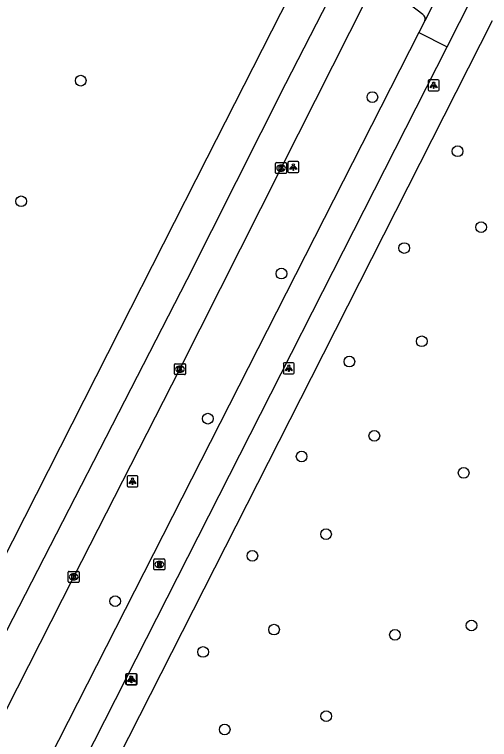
# Model space of a CAD drawing. Extents: x 161477 to 163040, y 383680 to 384868.
# Drawn here: x 161633 to 161676.5, y 384478.1 to 384544.3 of the extents above; entities that cross this region are included whole.
import ezdxf

# ---------------------------------------------------------------- set-up
doc = ezdxf.new("R2010")
doc.units = 0
for name, color, linetype in [('IMGEO_Boom', 7, 'Continuous'), ('IMGEO_Fietspad_gesloten', 7, 'Continuous'), ('IMGEO_Kolk', 7, 'Continuous'), ('IMGEO_Lichtpunt', 7, 'Continuous'), ('IMGEO_Rijbaan_lokaal_gesloten', 7, 'Continuous'), ('IMGEO_Rioolput', 7, 'Continuous'), ('IMGEO_Voetpad_open', 7, 'Continuous')]:
    doc.layers.add(name, color=color, linetype=linetype)

msp = doc.modelspace()

# ---------------------------------------------------------------- linework, layer by layer
at = {"layer": 'IMGEO_Boom'}
for centre in [(161639.069, 384538.292), (161665.746, 384536.788), (161673.54, 384531.838), (161633.622, 384527.264), (161675.689, 384524.897), (161668.661, 384522.989), (161657.426, 384520.656), (161670.264, 384514.467), (161663.641, 384512.612), (161650.693, 384507.395), (161665.925, 384505.826), (161659.276, 384503.932), (161674.096, 384502.436), (161661.51, 384496.835), (161654.769, 384494.857), (161642.216, 384490.717), (161656.753, 384488.113), (161674.815, 384488.484), (161667.81, 384487.64), (161650.261, 384486.072), (161661.526, 384480.202), (161652.241, 384478.982)]:
    msp.add_circle(centre, 0.489, dxfattribs=at)
at = {"layer": 'IMGEO_Fietspad_gesloten'}
for points in [[(161667.818, 384549.327), (161671.813, 384546.279), (161670.544, 384543.757)], [(161672.597, 384541.38), (161674.847, 384545.869)], [(161670.544, 384543.757), (161670.51, 384543.69), (161669.994, 384542.688)], [(161669.994, 384542.688), (161590.197, 384386.091), (161581.162, 384367.811)], [(161669.994, 384542.688), (161672.597, 384541.38)], [(161583.895, 384366.556), (161592.882, 384384.695), (161672.597, 384541.38)]]:
    msp.add_lwpolyline(points, dxfattribs=at)
at = {"layer": 'IMGEO_Kolk'}
for p, q in [((161656.895, 384529.873), (161656.895, 384530.725)), ((161656.97, 384530.799), (161657.822, 384530.799)), ((161657.383, 384530.579), (161657.408, 384530.579)), ((161657.896, 384530.725), (161657.896, 384529.873)), ((161657.822, 384529.799), (161656.97, 384529.799)), ((161657.406, 384530.019), (161657.381, 384530.019)), ((161647.645, 384511.495), (161647.645, 384512.347)), ((161647.72, 384512.421), (161648.572, 384512.421)), ((161648.646, 384512.347), (161648.646, 384511.495)), ((161648.156, 384511.641), (161648.131, 384511.641)), ((161648.133, 384512.201), (161648.158, 384512.201)), ((161648.572, 384511.421), (161647.72, 384511.421)), ((161637.927, 384492.506), (161637.927, 384493.358)), ((161638.002, 384493.432), (161638.854, 384493.432)), ((161638.415, 384493.212), (161638.44, 384493.212)), ((161638.928, 384493.358), (161638.928, 384492.506)), ((161638.854, 384492.432), (161638.002, 384492.432)), ((161638.438, 384492.652), (161638.413, 384492.652))]:
    msp.add_line(p, q, dxfattribs=at)
for points in [[(161656.895, 384529.873), (161656.895, 384530.725)], [(161656.97, 384530.799), (161657.822, 384530.799)], [(161657.216, 384530.499), (161657.339, 384530.499), (161657.339, 384530.348), (161657.469, 384530.499), (161657.633, 384530.499), (161657.487, 384530.348), (161657.64, 384530.099), (161657.488, 384530.099), (161657.403, 384530.263), (161657.339, 384530.196), (161657.339, 384530.099), (161657.216, 384530.099), (161657.216, 384530.499)], [(161657.896, 384530.725), (161657.896, 384529.873)], [(161657.822, 384529.799), (161656.97, 384529.799)], [(161647.645, 384511.495), (161647.645, 384512.347)], [(161647.72, 384512.421), (161648.572, 384512.421)], [(161648.646, 384512.347), (161648.646, 384511.495)], [(161647.966, 384512.121), (161648.089, 384512.121), (161648.089, 384511.97), (161648.219, 384512.121), (161648.383, 384512.121), (161648.237, 384511.97), (161648.39, 384511.721), (161648.238, 384511.721), (161648.153, 384511.885), (161648.089, 384511.818), (161648.089, 384511.721), (161647.966, 384511.721), (161647.966, 384512.121)], [(161648.572, 384511.421), (161647.72, 384511.421)], [(161637.927, 384492.506), (161637.927, 384493.358)], [(161638.002, 384493.432), (161638.854, 384493.432)], [(161638.248, 384493.132), (161638.371, 384493.132), (161638.371, 384492.981), (161638.501, 384493.132), (161638.665, 384493.132), (161638.519, 384492.981), (161638.672, 384492.732), (161638.52, 384492.732), (161638.435, 384492.896), (161638.371, 384492.829), (161638.371, 384492.732), (161638.248, 384492.732), (161638.248, 384493.132)], [(161638.928, 384493.358), (161638.928, 384492.506)], [(161638.854, 384492.432), (161638.002, 384492.432)]]:
    msp.add_lwpolyline(points, dxfattribs=at)
for centre, start, end in [((161656.972, 384530.723), 91.55205, 178.44795), ((161656.972, 384530.723), 91.55205, 178.44795), ((161657.82, 384530.723), 1.55205, 88.44795), ((161657.82, 384530.723), 1.55205, 88.44795), ((161656.972, 384529.875), 181.55205, 268.44795), ((161656.972, 384529.875), 181.55205, 268.44795), ((161657.82, 384529.875), 271.55205, 358.44795), ((161657.82, 384529.875), 271.55205, 358.44795), ((161647.722, 384512.345), 91.55205, 178.44795), ((161647.722, 384512.345), 91.55205, 178.44795), ((161648.57, 384512.345), 1.55205, 88.44795), ((161648.57, 384512.345), 1.55205, 88.44795), ((161647.722, 384511.497), 181.55205, 268.44795), ((161647.722, 384511.497), 181.55205, 268.44795), ((161648.57, 384511.497), 271.55205, 358.44795), ((161648.57, 384511.497), 271.55205, 358.44795), ((161638.004, 384493.356), 91.55205, 178.44795), ((161638.004, 384493.356), 91.55205, 178.44795), ((161638.852, 384493.356), 1.55205, 88.44795), ((161638.852, 384493.356), 1.55205, 88.44795), ((161638.004, 384492.508), 181.55205, 268.44795), ((161638.004, 384492.508), 181.55205, 268.44795), ((161638.852, 384492.508), 271.55205, 358.44795), ((161638.852, 384492.508), 271.55205, 358.44795)]:
    msp.add_arc(centre, 0.0765, start, end, dxfattribs=at)
for centre, major_axis, ratio, start_param, end_param in [((161657.382, 384530.299), (-0.387, 0.002), 0.722429, 4.712389, 7.853982), ((161657.407, 384530.299), (-0.39, 0.002), 0.717154, 1.570796, 4.712389), ((161648.132, 384511.921), (-0.387, 0.002), 0.722429, 4.712389, 7.853982), ((161648.157, 384511.921), (-0.39, 0.002), 0.717154, 1.570796, 4.712389), ((161638.414, 384492.932), (-0.387, 0.002), 0.722429, 4.712389, 7.853982), ((161638.439, 384492.932), (-0.39, 0.002), 0.717154, 1.570796, 4.712389)]:
    msp.add_ellipse(centre, major_axis=major_axis, ratio=ratio, start_param=start_param, end_param=end_param, dxfattribs=at)
at = {"layer": 'IMGEO_Lichtpunt'}
for p, q in [((161670.846, 384538.271), (161670.846, 384537.464)), ((161670.846, 384538.271), (161670.846, 384537.464)), ((161671.748, 384538.366), (161670.94, 384538.366)), ((161671.748, 384538.366), (161670.94, 384538.366)), ((161671.842, 384537.464), (161671.842, 384538.271)), ((161671.842, 384537.464), (161671.842, 384538.271)), ((161670.94, 384537.37), (161671.748, 384537.37)), ((161670.94, 384537.37), (161671.748, 384537.37)), ((161658.92, 384530.89), (161658.112, 384530.89)), ((161658.92, 384530.89), (161658.112, 384530.89)), ((161658.018, 384530.795), (161658.018, 384529.988)), ((161658.018, 384530.795), (161658.018, 384529.988)), ((161659.014, 384529.988), (161659.014, 384530.795)), ((161659.014, 384529.988), (161659.014, 384530.795)), ((161658.112, 384529.894), (161658.92, 384529.894)), ((161658.112, 384529.894), (161658.92, 384529.894)), ((161657.602, 384512.405), (161657.602, 384511.598)), ((161657.602, 384512.405), (161657.602, 384511.598)), ((161658.504, 384512.5), (161657.696, 384512.5)), ((161658.504, 384512.5), (161657.696, 384512.5)), ((161658.598, 384511.598), (161658.598, 384512.405)), ((161658.598, 384511.598), (161658.598, 384512.405)), ((161657.696, 384511.504), (161658.504, 384511.504)), ((161657.696, 384511.504), (161658.504, 384511.504)), ((161643.31, 384502.079), (161643.31, 384501.272)), ((161643.31, 384502.079), (161643.31, 384501.272)), ((161644.212, 384502.174), (161643.404, 384502.174)), ((161644.212, 384502.174), (161643.404, 384502.174)), ((161644.306, 384501.272), (161644.306, 384502.079)), ((161644.306, 384501.272), (161644.306, 384502.079)), ((161643.404, 384501.178), (161644.212, 384501.178)), ((161643.404, 384501.178), (161644.212, 384501.178)), ((161643.175, 384483.987), (161643.175, 384483.18)), ((161643.175, 384483.987), (161643.175, 384483.18)), ((161643.233, 384483.968), (161643.233, 384483.161)), ((161643.233, 384483.968), (161643.233, 384483.161)), ((161644.077, 384484.082), (161643.269, 384484.082)), ((161644.077, 384484.082), (161643.269, 384484.082)), ((161644.135, 384484.063), (161643.327, 384484.063)), ((161644.135, 384484.063), (161643.327, 384484.063)), ((161644.171, 384483.18), (161644.171, 384483.987)), ((161644.171, 384483.18), (161644.171, 384483.987)), ((161644.229, 384483.161), (161644.229, 384483.968)), ((161644.229, 384483.161), (161644.229, 384483.968)), ((161643.269, 384483.086), (161644.077, 384483.086)), ((161643.269, 384483.086), (161644.077, 384483.086)), ((161643.327, 384483.067), (161644.135, 384483.067)), ((161643.327, 384483.067), (161644.135, 384483.067))]:
    msp.add_line(p, q, dxfattribs=at)
for points in [[(161671.22, 384537.935), (161671.259, 384537.907), (161671.071, 384537.645), (161671.033, 384537.672), (161671.22, 384537.935)], [(161671.322, 384537.887), (161671.369, 384537.887), (161671.369, 384537.565), (161671.322, 384537.565), (161671.322, 384537.887)], [(161671.432, 384537.907), (161671.47, 384537.934), (161671.657, 384537.672), (161671.618, 384537.644), (161671.432, 384537.907)], [(161658.392, 384530.459), (161658.431, 384530.431), (161658.243, 384530.169), (161658.205, 384530.196), (161658.392, 384530.459)], [(161658.494, 384530.411), (161658.541, 384530.411), (161658.541, 384530.089), (161658.494, 384530.089), (161658.494, 384530.411)], [(161658.604, 384530.431), (161658.642, 384530.458), (161658.829, 384530.196), (161658.79, 384530.168), (161658.604, 384530.431)], [(161657.976, 384512.069), (161658.015, 384512.041), (161657.827, 384511.779), (161657.789, 384511.806), (161657.976, 384512.069)], [(161658.078, 384512.021), (161658.125, 384512.021), (161658.125, 384511.699), (161658.078, 384511.699), (161658.078, 384512.021)], [(161658.188, 384512.041), (161658.226, 384512.068), (161658.413, 384511.806), (161658.374, 384511.778), (161658.188, 384512.041)], [(161643.684, 384501.743), (161643.723, 384501.715), (161643.535, 384501.453), (161643.497, 384501.48), (161643.684, 384501.743)], [(161643.786, 384501.695), (161643.833, 384501.695), (161643.833, 384501.373), (161643.786, 384501.373), (161643.786, 384501.695)], [(161643.896, 384501.715), (161643.934, 384501.742), (161644.121, 384501.48), (161644.082, 384501.452), (161643.896, 384501.715)], [(161643.549, 384483.651), (161643.588, 384483.623), (161643.4, 384483.361), (161643.362, 384483.388), (161643.549, 384483.651)], [(161643.607, 384483.632), (161643.646, 384483.604), (161643.458, 384483.342), (161643.42, 384483.369), (161643.607, 384483.632)], [(161643.651, 384483.603), (161643.698, 384483.603), (161643.698, 384483.281), (161643.651, 384483.281), (161643.651, 384483.603)], [(161643.709, 384483.584), (161643.756, 384483.584), (161643.756, 384483.262), (161643.709, 384483.262), (161643.709, 384483.584)], [(161643.761, 384483.623), (161643.799, 384483.65), (161643.986, 384483.388), (161643.947, 384483.36), (161643.761, 384483.623)], [(161643.819, 384483.604), (161643.857, 384483.631), (161644.044, 384483.369), (161644.005, 384483.341), (161643.819, 384483.604)]]:
    msp.add_lwpolyline(points, dxfattribs=at)
for centre in [(161671.345, 384538.069), (161658.517, 384530.593), (161658.101, 384512.203), (161643.809, 384501.877), (161643.674, 384483.785), (161643.732, 384483.766)]:
    msp.add_circle(centre, 0.0994, dxfattribs=at)
for centre, start, end in [((161670.94, 384538.271), 90, 180), ((161670.94, 384538.271), 90, 180), ((161671.748, 384538.271), 0, 90), ((161671.748, 384538.271), 0, 90), ((161670.94, 384537.464), 180, 270), ((161670.94, 384537.464), 180, 270), ((161671.748, 384537.464), 270, 0), ((161671.748, 384537.464), 270, 360), ((161658.112, 384530.795), 90, 180), ((161658.112, 384530.795), 90, 180), ((161658.92, 384530.795), 0, 90), ((161658.92, 384530.795), 0, 90), ((161658.112, 384529.988), 180, 270), ((161658.112, 384529.988), 180, 270), ((161658.92, 384529.988), 270, 0), ((161658.92, 384529.988), 270, 360), ((161657.696, 384512.405), 90, 180), ((161657.696, 384512.405), 90, 180), ((161658.504, 384512.405), 0, 90), ((161658.504, 384512.405), 0, 90), ((161657.696, 384511.598), 180, 270), ((161657.696, 384511.598), 180, 270), ((161658.504, 384511.598), 270, 0), ((161658.504, 384511.598), 270, 360), ((161643.404, 384502.079), 90, 180), ((161643.404, 384502.079), 90, 180), ((161644.212, 384502.079), 0, 90), ((161644.212, 384502.079), 0, 90), ((161643.404, 384501.272), 180, 270), ((161643.404, 384501.272), 180, 270), ((161644.212, 384501.272), 270, 0), ((161644.212, 384501.272), 270, 360), ((161643.269, 384483.987), 90, 180), ((161643.269, 384483.987), 90, 180), ((161643.327, 384483.968), 90, 180), ((161643.327, 384483.968), 90, 180), ((161644.077, 384483.987), 0, 90), ((161644.077, 384483.987), 0, 90), ((161644.135, 384483.968), 0, 90), ((161644.135, 384483.968), 0, 90), ((161643.269, 384483.18), 180, 270), ((161643.269, 384483.18), 180, 270), ((161643.327, 384483.161), 180, 270), ((161643.327, 384483.161), 180, 270), ((161644.077, 384483.18), 270, 0), ((161644.077, 384483.18), 270, 360), ((161644.135, 384483.161), 270, 0), ((161644.135, 384483.161), 270, 360)]:
    msp.add_arc(centre, 0.0946, start, end, dxfattribs=at)
at = {"layer": 'IMGEO_Rijbaan_lokaal_gesloten'}
for points in [[(161573.676, 384379.651), (161575.639, 384383.518), (161583.985, 384399.959), (161593.843, 384419.365), (161605.125, 384441.631), (161614.496, 384460.086), (161623.921, 384478.681), (161632.847, 384496.23), (161642.643, 384515.518), (161650.623, 384531.23), (161660.756, 384551.145)], [(161663.424, 384548.94), (161657.802, 384538.01), (161648.789, 384520.091), (161630.548, 384484.682), (161617.886, 384459.039), (161601.577, 384427.493), (161592.563, 384409.681), (161581.619, 384388.221), (161571.317, 384366.867), (161561.445, 384344.977), (161553.29, 384325.984), (161546.744, 384307.421), (161540.413, 384288.105), (161533.76, 384265.249), (161527.965, 384241.641), (161523.029, 384218.462), (161519.595, 384196.57), (161517.261, 384179.696), (161516.107, 384168.532)], [(161578.646, 384375.101), (161581.96, 384381.739), (161591.22, 384399.962), (161600.483, 384418.156), (161609.741, 384436.425), (161619.906, 384456.455), (161629.152, 384474.697), (161638.428, 384492.932), (161648.146, 384511.921), (161657.396, 384530.299), (161665.276, 384545.886), (161665.83, 384546.951)]]:
    msp.add_lwpolyline(points, dxfattribs=at)
at = {"layer": 'IMGEO_Rioolput'}
for p, q in [((161645.756, 384493.645), (161645.756, 384494.497)), ((161645.831, 384494.571), (161646.683, 384494.571)), ((161646.757, 384494.497), (161646.757, 384493.645)), ((161646.267, 384493.791), (161646.242, 384493.791)), ((161646.244, 384494.351), (161646.269, 384494.351)), ((161646.683, 384493.571), (161645.831, 384493.571))]:
    msp.add_line(p, q, dxfattribs=at)
for points in [[(161645.756, 384493.645), (161645.756, 384494.497)], [(161645.831, 384494.571), (161646.683, 384494.571)], [(161646.757, 384494.497), (161646.757, 384493.645)], [(161646.345, 384494.269), (161646.093, 384494.271), (161646.093, 384493.871)], [(161646.093, 384493.871), (161646.217, 384493.871), (161646.217, 384494.033), (161646.228, 384494.033)], [(161646.271, 384494.19), (161646.217, 384494.19), (161646.217, 384494.109)], [(161646.217, 384494.109), (161646.269, 384494.109)], [(161646.275, 384494.004), (161646.346, 384493.871), (161646.486, 384493.871), (161646.421, 384493.997)], [(161646.683, 384493.571), (161645.831, 384493.571)]]:
    msp.add_lwpolyline(points, dxfattribs=at)
for centre, radius, start, end in [((161645.833, 384494.495), 0.0765, 91.55205, 178.44795), ((161645.833, 384494.495), 0.0765, 91.55205, 178.44795), ((161646.681, 384494.495), 0.0765, 1.55205, 88.44795), ((161646.681, 384494.495), 0.0765, 1.55205, 88.44795), ((161646.227, 384493.98), 0.0533, 26.02933, 88.69889), ((161646.253, 384494.298), 0.19, 274.7715, 282.96867), ((161646.277, 384494.094), 0.0964, 77.00612, 93.18647), ((161646.291, 384494.151), 0.0378, 276.66336, 79.67722), ((161646.344, 384494.159), 0.109, 350.36119, 89.41601), ((161646.342, 384494.159), 0.112, 277.58423, 350.98172), ((161646.326, 384493.944), 0.108, 29.51342, 73.79051), ((161645.833, 384493.647), 0.0765, 181.55205, 268.44795), ((161645.833, 384493.647), 0.0765, 181.55205, 268.44795), ((161646.681, 384493.647), 0.0765, 271.55205, 358.44795), ((161646.681, 384493.647), 0.0765, 271.55205, 358.44795)]:
    msp.add_arc(centre, radius, start, end, dxfattribs=at)
for centre, major_axis, ratio, start_param, end_param in [((161646.243, 384494.071), (-0.387, 0.002), 0.722429, 4.712389, 7.853982), ((161646.268, 384494.071), (-0.39, 0.002), 0.717154, 1.570796, 4.712389)]:
    msp.add_ellipse(centre, major_axis=major_axis, ratio=ratio, start_param=start_param, end_param=end_param, dxfattribs=at)
at = {"layer": 'IMGEO_Voetpad_open'}
for points in [[(161670.373, 384544.339), (161666.652, 384547.201)], [(161587.084, 384366.964), (161593.687, 384380.342), (161600.945, 384394.608), (161619.35, 384430.848), (161637.594, 384466.689), (161660.175, 384511.161), (161676.741, 384543.785)]]:
    msp.add_lwpolyline(points, dxfattribs=at)
msp.add_arc((161670.092, 384543.94), 0.488, 337.93831, 54.80879, dxfattribs=at)

doc.saveas('drawing.dxf')
